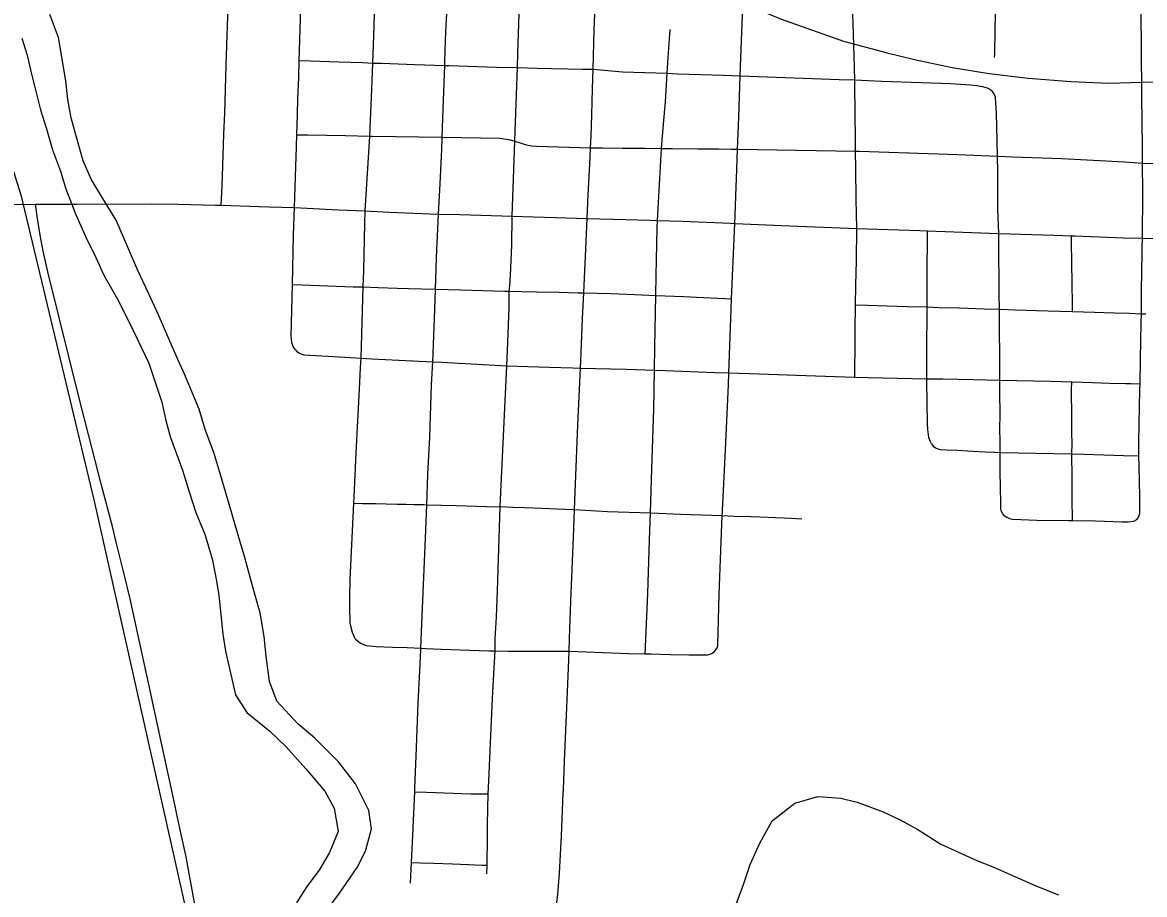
# Model space of a CAD drawing. Extents: x -7.5 to 53.5, y 0 to 22.
# Drawn here: x 3.591 to 4.243, y 16.532 to 17.039 of the extents above; entities that cross this region are included whole.
import ezdxf

# ---------------------------------------------------------------- set-up
doc = ezdxf.new("R2010")
doc.units = 0
for name, color, linetype in [('GM_X_City_Street', 7, 'Continuous'), ('GM_X_County_Road', 7, 'Continuous'), ('GM_X_Major_River', 7, 'Continuous'), ('GM_X_Minor_River', 7, 'Continuous'), ('GM_X_Rail_Line', 7, 'Continuous'), ('GM_X_State_Route', 7, 'Continuous')]:
    doc.layers.add(name, color=color, linetype=linetype)

msp = doc.modelspace()

# ---------------------------------------------------------------- linework, layer by layer
at = {"layer": 'GM_X_City_Street'}
msp.add_line((3.9599, 16.92368), (3.96237, 16.96561), dxfattribs=at)
for points in [[(3.70676, 16.93252), (3.70706, 16.94), (3.70742, 16.94935), (3.70786, 16.96165), (3.70832, 16.9738), (3.7088, 16.98611), (3.7096, 17.01393), (3.71083, 17.048), (3.7117, 17.07892), (3.71242, 17.10034), (3.71308, 17.11976), (3.7142, 17.15304), (3.71503, 17.17696), (3.71498, 17.22556), (3.71496, 17.23912), (3.71449, 17.25739), (3.71426, 17.25961), (3.71379, 17.26137), (3.71333, 17.26259), (3.71262, 17.26394), (3.71186, 17.265), (3.71052, 17.26605)], [(4.00492, 16.92203), (4.00525, 16.93181), (4.00546, 16.938), (4.00608, 16.95339), (4.00648, 16.96517), (4.00715, 16.98372), (4.008, 17.00769), (4.00837, 17.01813), (4.00986, 17.05828), (4.01067, 17.07992), (4.01094, 17.09163), (4.0115, 17.11693), (4.01157, 17.15411), (4.01174, 17.17761), (4.01177, 17.18295), (4.012, 17.21617), (4.01208, 17.22764), (4.01234, 17.26532)], [(4.15554, 17.01829), (4.15581, 17.02092), (4.15602, 17.0341), (4.15618, 17.04399), (4.15619, 17.04475), (4.15624, 17.04764), (4.15641, 17.05767), (4.15672, 17.07664), (4.15674, 17.08719), (4.15669, 17.11128), (4.15668, 17.11761), (4.15667, 17.12395), (4.15664, 17.13879), (4.15632, 17.1511), (4.15611, 17.16639), (4.15602, 17.17356), (4.15569, 17.19802), (4.15547, 17.2148), (4.15531, 17.22693), (4.1551, 17.24265), (4.15488, 17.25952), (4.1548, 17.26529)], [(4.24148, 16.9134), (4.24165, 16.93982), (4.24155, 16.95702), (4.2414, 16.9664), (4.24112, 16.99569), (4.24084, 17.02499), (4.24068, 17.04278), (4.24061, 17.04924), (4.24042, 17.06968), (4.24061, 17.08499), (4.24005, 17.09181), (4.23973, 17.1168), (4.23969, 17.11978), (4.23953, 17.14771), (4.2392, 17.17437), (4.2385, 17.23156), (4.23832, 17.24396), (4.23812, 17.25629), (4.23807, 17.25937), (4.238, 17.26485)], [(3.79028, 16.92924), (3.7914, 16.94762), (3.79294, 16.97276), (3.7941, 16.99998), (3.79469, 17.01516), (3.79551, 17.03627), (3.79616, 17.06017), (3.79627, 17.08789), (3.79639, 17.09415), (3.79656, 17.09777)], [(3.83648, 17.01368), (3.83656, 17.01585), (3.83698, 17.0282), (3.83742, 17.03751), (3.8381, 17.04978), (3.83871, 17.06841), (3.83948, 17.09268), (3.83961, 17.09664)], [(3.8757, 16.92623), (3.87726, 16.96969), (3.87747, 16.97553), (3.87873, 17.0125), (3.87901, 17.02075), (3.87999, 17.04952), (3.88099, 17.07903), (3.88124, 17.08527), (3.88138, 17.09152), (3.88145, 17.09523)], [(3.91917, 16.92481), (3.91973, 16.93862), (3.92088, 16.96033), (3.92116, 16.96593), (3.92149, 16.97268), (3.9217, 16.97881), (3.9218, 16.9849), (3.92228, 17.00029), (3.92259, 17.01153), (3.92322, 17.03442), (3.92393, 17.05304)], [(3.96237, 16.96561), (3.96355, 16.97965), (3.96461, 16.99255), (3.96527, 17.00255), (3.96569, 17.00919), (3.96626, 17.01828), (3.96729, 17.03467)], [(3.75204, 17.01666), (3.75861, 17.01643), (3.77505, 17.01585), (3.78903, 17.01536), (3.79469, 17.01516), (3.79976, 17.01498), (3.81907, 17.01429), (3.83648, 17.01368), (3.83879, 17.01363), (3.86659, 17.01276), (3.87873, 17.0125), (3.89017, 17.01224), (3.89841, 17.01206), (3.90786, 17.01186), (3.91647, 17.01167), (3.92259, 17.01153)], [(3.83293, 16.92744), (3.83383, 16.94508), (3.83477, 16.96501), (3.83503, 16.97202), (3.83564, 16.98827), (3.83648, 17.01368)], [(3.92259, 17.01153), (3.93973, 17.01011), (3.96569, 17.00919), (3.97171, 17.00897), (3.99835, 17.00803), (4.008, 17.00769), (4.06548, 17.00566), (4.07455, 17.00531), (4.08225, 17.00495), (4.09024, 17.00467), (4.12998, 17.00329), (4.14161, 17.00258), (4.14537, 17.00211), (4.14866, 17.00152), (4.15184, 17.00046), (4.15419, 16.99905)], [(4.15815, 16.91625), (4.15756, 16.9305), (4.15743, 16.95209), (4.15728, 16.96107), (4.15708, 16.97014), (4.15677, 16.98601), (4.15634, 16.99175), (4.15607, 16.99529), (4.15577, 16.9963), (4.15524, 16.99752), (4.15419, 16.99905)], [(3.75063, 16.97353), (3.75692, 16.97343), (3.77896, 16.97307), (3.79294, 16.97276), (3.79434, 16.97273), (3.83503, 16.97202), (3.86841, 16.97144), (3.87368, 16.97078), (3.87726, 16.96969), (3.87898, 16.96918), (3.88403, 16.96766), (3.88699, 16.967), (3.88999, 16.96681), (3.92116, 16.96593)], [(3.92116, 16.96593), (3.92798, 16.96586), (3.93949, 16.96576), (3.95265, 16.96565), (3.96237, 16.96561), (3.9686, 16.9655), (3.98356, 16.96537), (3.99556, 16.96526), (4.00264, 16.9652), (4.00648, 16.96517), (4.07499, 16.96392), (4.0771, 16.96389), (4.13436, 16.96195), (4.15728, 16.96107), (4.16597, 16.96071), (4.19468, 16.95966), (4.23102, 16.95772), (4.24155, 16.95702), (4.32118, 16.95508)], [(3.69175, 16.5244), (3.68621, 16.55506), (3.68356, 16.56724), (3.67735, 16.59615), (3.67181, 16.62192), (3.66458, 16.65522), (3.65727, 16.68891), (3.65386, 16.70405), (3.65028, 16.71904), (3.64583, 16.73698), (3.64359, 16.74597), (3.63731, 16.77005), (3.62407, 16.82131), (3.61811, 16.84549), (3.6062, 16.89387), (3.60341, 16.90598), (3.60168, 16.91512), (3.6002, 16.92487), (3.59898, 16.93313)], [(3.7496, 16.8487), (3.74861, 16.85044), (3.74803, 16.85218), (3.74761, 16.85433), (3.74741, 16.85681), (3.74811, 16.88645), (3.74879, 16.91517), (3.74938, 16.93133)], [(3.7846, 16.68077), (3.78298, 16.68448), (3.78167, 16.68976), (3.78145, 16.69958), (3.78151, 16.70479), (3.78165, 16.71499), (3.78204, 16.72336), (3.78372, 16.75952), (3.78408, 16.76728), (3.78507, 16.78883), (3.78604, 16.8073), (3.78705, 16.82568), (3.7877, 16.83808), (3.78801, 16.84373), (3.7892, 16.88509), (3.78947, 16.89454), (3.79011, 16.92218), (3.79028, 16.92924)], [(3.81672, 16.53885), (3.81728, 16.55081), (3.81803, 16.56684), (3.81909, 16.59197), (3.81919, 16.59434), (3.8199, 16.61257), (3.8205, 16.62804), (3.82115, 16.64361), (3.82212, 16.66218), (3.82261, 16.67436), (3.82265, 16.67535), (3.82317, 16.68951), (3.82539, 16.73924), (3.82608, 16.75867), (3.82671, 16.77646), (3.82779, 16.79795), (3.82888, 16.82822), (3.82952, 16.84161), (3.82999, 16.85164), (3.83073, 16.87209), (3.83115, 16.88377), (3.83135, 16.88938), (3.83178, 16.90224), (3.83293, 16.92744)], [(3.87399, 16.88264), (3.87424, 16.88568), (3.87473, 16.89169), (3.87535, 16.90931), (3.8757, 16.92623)], [(3.95282, 16.67207), (3.953, 16.67619), (3.95435, 16.70707), (3.95533, 16.73822), (3.95586, 16.75388), (3.95674, 16.7795), (3.95791, 16.81414), (3.95826, 16.83675), (3.95847, 16.85043), (3.95894, 16.88016), (3.95912, 16.89178), (3.95979, 16.91925), (3.9599, 16.92368)], [(3.99309, 16.67342), (3.99408, 16.6747), (3.99477, 16.67579), (3.99507, 16.67718), (3.99575, 16.70655), (3.99678, 16.73205), (3.9976, 16.7523), (3.99773, 16.75535), (3.99937, 16.79055), (4.00114, 16.82836), (4.0014, 16.83523), (4.00299, 16.87758), (4.00302, 16.8783), (4.00492, 16.92203)], [(4.07448, 16.83266), (4.07454, 16.83874), (4.07463, 16.84839), (4.07475, 16.86084), (4.07486, 16.87379), (4.07488, 16.8748), (4.07503, 16.88619), (4.07544, 16.90023), (4.07562, 16.91908)], [(4.11901, 16.79408), (4.11819, 16.79558), (4.11756, 16.7976), (4.1169, 16.80228), (4.11667, 16.80564), (4.11636, 16.83048), (4.11635, 16.83185), (4.11633, 16.84601), (4.11655, 16.87349), (4.11657, 16.89533), (4.11661, 16.91295), (4.11661, 16.91766)], [(4.16128, 16.75239), (4.16033, 16.75343), (4.15954, 16.75505), (4.1593, 16.75618), (4.1592, 16.75977), (4.15889, 16.77787), (4.1588, 16.78096), (4.15889, 16.78363), (4.15885, 16.78671), (4.15887, 16.78896), (4.15887, 16.7898), (4.15894, 16.79287), (4.15875, 16.80524), (4.1588, 16.80829), (4.15879, 16.81142), (4.15875, 16.82355), (4.15872, 16.82665), (4.15866, 16.831), (4.15864, 16.83287), (4.15862, 16.83709), (4.15859, 16.84462), (4.15853, 16.86106), (4.15843, 16.87217), (4.15832, 16.88105), (4.15821, 16.89022), (4.15805, 16.90258), (4.15812, 16.91186), (4.15815, 16.91625)], [(4.20084, 16.87084), (4.20078, 16.87517), (4.20031, 16.91113), (4.20026, 16.9148)], [(4.23814, 16.75005), (4.23898, 16.75104), (4.23945, 16.75199), (4.23984, 16.7536), (4.23997, 16.75508), (4.23996, 16.76346), (4.23953, 16.78087), (4.23938, 16.78705), (4.23941, 16.79461), (4.23963, 16.80582), (4.24002, 16.8251), (4.24009, 16.82891), (4.24038, 16.84344), (4.24079, 16.86419), (4.24081, 16.86958), (4.24083, 16.87348), (4.24091, 16.88282), (4.24128, 16.90468), (4.24135, 16.9078), (4.24148, 16.9134)], [(3.74811, 16.88645), (3.75373, 16.88627), (3.76874, 16.88577), (3.78344, 16.88528), (3.7892, 16.88509), (3.79793, 16.88479), (3.80888, 16.88443), (3.81547, 16.88422), (3.83115, 16.88377), (3.84581, 16.88336), (3.87125, 16.88266), (3.87399, 16.88264), (3.88111, 16.88249), (3.88975, 16.8823), (3.90289, 16.88201), (3.91398, 16.88177), (3.91723, 16.88169)], [(3.86095, 16.54433), (3.86109, 16.54928), (3.8612, 16.55478), (3.86131, 16.56021), (3.86132, 16.5726), (3.86151, 16.58229), (3.86167, 16.59067), (3.86203, 16.59837), (3.86387, 16.6376), (3.86437, 16.64999), (3.86584, 16.67383), (3.86586, 16.68095), (3.86646, 16.69329), (3.86707, 16.70874), (3.86876, 16.75755), (3.86951, 16.77412), (3.8725, 16.83936), (3.8729, 16.84821), (3.87388, 16.87302), (3.87399, 16.88264)], [(3.91723, 16.88169), (3.93293, 16.88127), (3.9469, 16.88067), (3.95894, 16.88016), (3.9752, 16.87948), (3.98267, 16.87916), (3.99908, 16.87847), (4.00302, 16.8783)], [(4.07488, 16.8748), (4.08195, 16.87458), (4.0931, 16.87423), (4.1051, 16.87385), (4.11655, 16.87349), (4.12346, 16.87327), (4.13518, 16.87291), (4.14952, 16.87245), (4.15843, 16.87217), (4.16765, 16.87188), (4.17986, 16.8715), (4.19348, 16.87107), (4.20084, 16.87084), (4.21372, 16.87043), (4.22498, 16.87008), (4.23369, 16.86981), (4.24081, 16.86958), (4.24337, 16.8695)], [(3.7496, 16.8487), (3.7506, 16.84754), (3.75217, 16.84663), (3.75349, 16.84605), (3.75481, 16.84576), (3.77221, 16.84475), (3.78801, 16.84373), (3.7941, 16.84335), (3.82952, 16.84161), (3.83467, 16.84136), (3.8725, 16.83936), (3.88469, 16.83886), (3.89716, 16.83856), (3.91086, 16.83805), (3.91527, 16.83789)], [(3.91527, 16.83789), (3.94175, 16.83733), (3.95826, 16.83675), (3.9645, 16.83653), (3.9933, 16.83552), (4.0014, 16.83523), (4.01892, 16.83462), (4.04613, 16.83365), (4.07448, 16.83266), (4.08231, 16.83254), (4.11635, 16.83185), (4.12556, 16.83167), (4.14343, 16.83131), (4.15866, 16.831), (4.18808, 16.8304), (4.20042, 16.83001), (4.21229, 16.82962), (4.22229, 16.8293), (4.23164, 16.82908), (4.23475, 16.82902), (4.24009, 16.82891)], [(4.20078, 16.74953), (4.20077, 16.75223), (4.20072, 16.75928), (4.20067, 16.76727), (4.2006, 16.77761), (4.20055, 16.78484), (4.20056, 16.78815), (4.20059, 16.79414), (4.20052, 16.80045), (4.2004, 16.81264), (4.20029, 16.82252), (4.20035, 16.82565), (4.20042, 16.83001)], [(4.11901, 16.79408), (4.12006, 16.79275), (4.12132, 16.79173), (4.12262, 16.79118), (4.1241, 16.79081), (4.12747, 16.79062), (4.13403, 16.79028), (4.14318, 16.78981), (4.15023, 16.78944), (4.15564, 16.78914), (4.15887, 16.78896), (4.20056, 16.78815), (4.20758, 16.78795), (4.23049, 16.7873), (4.23938, 16.78705)], [(3.78372, 16.75952), (3.78868, 16.75943), (3.79628, 16.75928), (3.80247, 16.75916), (3.8088, 16.75905), (3.81389, 16.75895), (3.8187, 16.75885), (3.82418, 16.75875), (3.82608, 16.75867), (3.84317, 16.75814), (3.86077, 16.75759), (3.86656, 16.75741), (3.86876, 16.75755), (3.87603, 16.75726), (3.88277, 16.75699), (3.89295, 16.75659), (3.90614, 16.75606), (3.91179, 16.75584)], [(3.91179, 16.75584), (3.9309, 16.75477), (3.95586, 16.75388), (3.97354, 16.75318), (3.9976, 16.7523), (4.00444, 16.75209), (4.0142, 16.75177), (4.01943, 16.7516), (4.03764, 16.75077), (4.04381, 16.75049)], [(4.16128, 16.75239), (4.16271, 16.75134), (4.16432, 16.75058), (4.16593, 16.7503), (4.17092, 16.75003), (4.18018, 16.7497), (4.19876, 16.74958), (4.20078, 16.74953), (4.21424, 16.74923), (4.2297, 16.74862), (4.23324, 16.74873), (4.23477, 16.74884), (4.23646, 16.74917), (4.23814, 16.75005)], [(3.7846, 16.68077), (3.78769, 16.67821), (3.79085, 16.67681), (3.79679, 16.67635), (3.80623, 16.67598), (3.81468, 16.67566), (3.82265, 16.67535)], [(3.82265, 16.67535), (3.82545, 16.67522), (3.83452, 16.6748), (3.86212, 16.67384), (3.86584, 16.67383), (3.87329, 16.67365), (3.87818, 16.67363), (3.88435, 16.67362), (3.89283, 16.6736), (3.89695, 16.67358), (3.9044, 16.67356), (3.90867, 16.67355)], [(3.90867, 16.67355), (3.94321, 16.67228), (3.95282, 16.67207), (3.95633, 16.67199), (3.96738, 16.67173), (3.9782, 16.67149), (3.98903, 16.67144), (3.99052, 16.67193), (3.99181, 16.67253), (3.99309, 16.67342)], [(3.81909, 16.59197), (3.82601, 16.59172), (3.85165, 16.59077), (3.85806, 16.59071), (3.86167, 16.59067)], [(3.81728, 16.55081), (3.82253, 16.55065), (3.83002, 16.55042), (3.84107, 16.55008), (3.85033, 16.54973), (3.85807, 16.54942), (3.86109, 16.54928)]]:
    msp.add_lwpolyline(points, dxfattribs=at)
at = {"layer": 'GM_X_County_Road'}
for points in [[(3.75204, 17.01666), (3.7534, 17.05926), (3.75449, 17.09892)], [(3.75063, 16.97353), (3.75097, 16.98519), (3.75124, 16.99445), (3.75173, 17.00673), (3.75204, 17.01666)], [(3.74938, 16.93133), (3.74991, 16.94913), (3.75042, 16.96666), (3.75063, 16.97353)]]:
    msp.add_lwpolyline(points, dxfattribs=at)
at = {"layer": 'GM_X_Major_River'}
for points in [[(3.76457, 16.51833), (3.7755, 16.53317), (3.78567, 16.54801), (3.79055, 16.55751), (3.79391, 16.57043), (3.79235, 16.58105), (3.7847, 16.59658), (3.77479, 16.60944), (3.76109, 16.62305), (3.75121, 16.63136), (3.73902, 16.6446), (3.73481, 16.65597), (3.73285, 16.67076), (3.73166, 16.68214), (3.72933, 16.69579), (3.72664, 16.70527), (3.72394, 16.71512), (3.72048, 16.72801), (3.71664, 16.7409), (3.71317, 16.75303), (3.7101, 16.76365), (3.70587, 16.77729), (3.70241, 16.78904), (3.69743, 16.8023), (3.69396, 16.81406), (3.68554, 16.83451), (3.68095, 16.84437), (3.67636, 16.85497), (3.67023, 16.86937), (3.6645, 16.88149), (3.65838, 16.89475), (3.65302, 16.90725), (3.64575, 16.92392), (3.63812, 16.93642), (3.63125, 16.94777), (3.62665, 16.95838), (3.62281, 16.97203), (3.61973, 16.9834), (3.61779, 16.99402), (3.6166, 17.00464), (3.61466, 17.0164), (3.61233, 17.03005), (3.60735, 17.04331)], [(3.59111, 17.02959), (3.59418, 17.01974), (3.5965, 17.0095), (3.5992, 16.99888), (3.6019, 16.98789), (3.60535, 16.9769), (3.60882, 16.96476), (3.61342, 16.95226), (3.61649, 16.94203), (3.62224, 16.92763), (3.62836, 16.91361), (3.63409, 16.90225), (3.63868, 16.89202), (3.64632, 16.87839), (3.65282, 16.86589), (3.65817, 16.85452), (3.66467, 16.84089), (3.66851, 16.8299), (3.67235, 16.81815), (3.67467, 16.80753), (3.67736, 16.79767), (3.68426, 16.77873), (3.6881, 16.76622), (3.69195, 16.75409), (3.6973, 16.74159), (3.70153, 16.72718), (3.70386, 16.71543), (3.70541, 16.70594), (3.7066, 16.69494), (3.70778, 16.68357), (3.70934, 16.6737), (3.71243, 16.66005), (3.71513, 16.6483), (3.72162, 16.63808), (3.73493, 16.62712), (3.74444, 16.61805), (3.75586, 16.60519), (3.76691, 16.59233), (3.77226, 16.58249), (3.77459, 16.56883), (3.76971, 16.55667), (3.76369, 16.5464), (3.75653, 16.53689), (3.75051, 16.52738)]]:
    msp.add_lwpolyline(points, dxfattribs=at)
at = {"layer": 'GM_X_Minor_River'}
msp.add_lwpolyline([(4.00518, 16.52569), (4.00968, 16.53747), (4.0138, 16.54963), (4.01943, 16.56218), (4.02657, 16.57511), (4.03979, 16.5854), (4.05304, 16.58925), (4.06631, 16.58816), (4.07579, 16.58592), (4.09098, 16.58029), (4.10123, 16.57539), (4.1111, 16.57012), (4.1244, 16.56144), (4.13466, 16.55692), (4.14529, 16.55203), (4.15554, 16.5479), (4.16958, 16.54188), (4.1806, 16.53698), (4.19274, 16.5321)], dxfattribs=at)
at = {"layer": 'GM_X_Rail_Line'}
for points in [[(3.20809, 17.78466), (3.24182, 17.7434), (3.2623, 17.71569), (3.29103, 17.67347), (3.34513, 17.57871), (3.52288, 17.15325), (3.5905, 16.93859), (3.633, 16.76068), (3.7064, 16.43386), (3.71413, 16.34103), (3.70469, 16.28606), (3.68888, 16.24624), (3.6625, 16.2061), (3.62621, 16.1639), (3.38458, 15.94227), (3.26576, 15.82861), (3.08989, 15.67005), (3.04747, 15.61674), (3.01843, 15.56772), (2.92534, 15.40459), (2.90349, 15.35108), (2.89969, 15.30223), (2.90735, 15.26312)], [(3.60252, 17.39928), (3.7969, 17.2086), (3.81728, 17.1885), (3.85848, 17.14932), (3.87486, 17.13485), (3.88884, 17.12307), (3.90887, 17.10803), (3.92592, 17.09548), (3.94546, 17.08331), (3.96606, 17.07143), (3.98867, 17.05946), (4.00428, 17.05227), (4.0313, 17.04078), (4.06799, 17.02794), (4.09328, 17.02114), (4.10909, 17.01721), (4.13093, 17.01252), (4.15249, 17.00916), (4.17522, 17.00638), (4.20001, 17.00447), (4.22175, 17.00351), (4.26074, 17.00466)]]:
    msp.add_lwpolyline(points, dxfattribs=at)
at = {"layer": 'GM_X_State_Route'}
for points in [[(4.07455, 17.00531), (4.07412, 17.01918), (4.07373, 17.03207), (4.07337, 17.04352), (4.07331, 17.04624)], [(4.07499, 16.96392), (4.07492, 16.97018), (4.07454, 17.00201), (4.07455, 17.00531)], [(4.07562, 16.91908), (4.07532, 16.93605), (4.07511, 16.95383), (4.07499, 16.96392)], [(3.53627, 16.93319), (3.56085, 16.93305), (3.59898, 16.93313), (3.60113, 16.93314), (3.62282, 16.93318), (3.66621, 16.93329), (3.68171, 16.93315), (3.7034, 16.93262), (3.70676, 16.93252), (3.73437, 16.9317), (3.74938, 16.93133)], [(3.74938, 16.93133), (3.77492, 16.92996), (3.79028, 16.92924), (3.80432, 16.92859), (3.83293, 16.92744), (3.84517, 16.92718), (3.8757, 16.92623)], [(3.8757, 16.92623), (3.90082, 16.92541), (3.91917, 16.92481)], [(3.90534, 16.59329), (3.90599, 16.60982), (3.90746, 16.64084), (3.90781, 16.65011), (3.90854, 16.66859), (3.90867, 16.67355), (3.90886, 16.68091), (3.90968, 16.70259), (3.91121, 16.73983), (3.91179, 16.75584), (3.91234, 16.77086), (3.91375, 16.80476), (3.91527, 16.83789), (3.91546, 16.84196), (3.91654, 16.8668), (3.91723, 16.88169), (3.91783, 16.89471), (3.91837, 16.90709), (3.91917, 16.92481)], [(3.91917, 16.92481), (3.94147, 16.92422), (3.95563, 16.92381), (3.9599, 16.92368)], [(3.9599, 16.92368), (3.97436, 16.92323), (4.00239, 16.92214), (4.00492, 16.92203)], [(4.00492, 16.92203), (4.03676, 16.92065), (4.07562, 16.91908)], [(4.07562, 16.91908), (4.1123, 16.91781), (4.11661, 16.91766)], [(4.11661, 16.91766), (4.13717, 16.91692), (4.15815, 16.91625)], [(4.15815, 16.91625), (4.19003, 16.91524), (4.20026, 16.9148)], [(4.20026, 16.9148), (4.20246, 16.91471), (4.23045, 16.91372), (4.24148, 16.9134)], [(4.24148, 16.9134), (4.27389, 16.91244), (4.31085, 16.91129), (4.32056, 16.91092)], [(3.90095, 16.52313), (3.9021, 16.53233), (3.90315, 16.54467), (3.90426, 16.5664), (3.90526, 16.59122), (3.90534, 16.59329)]]:
    msp.add_lwpolyline(points, dxfattribs=at)

doc.saveas('drawing.dxf')
